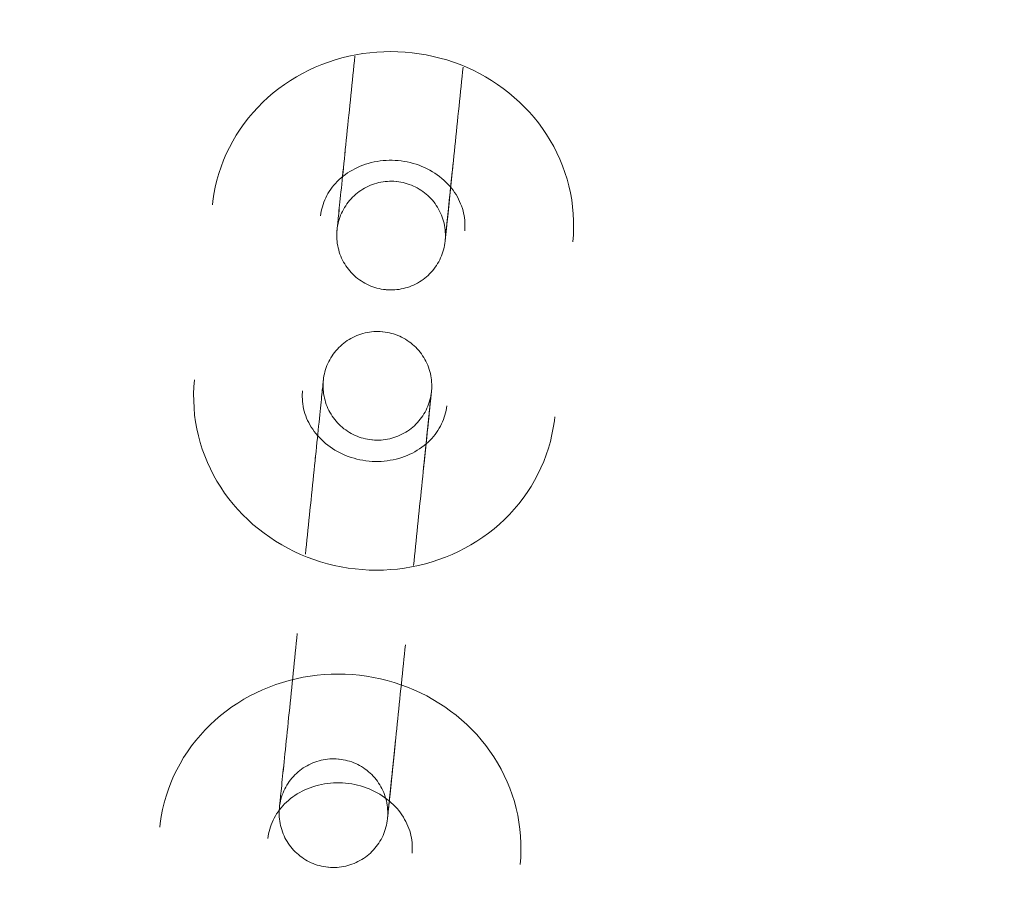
# Model space of a CAD drawing. Header units: millimetres. Extents: x -188930 to 271134, y -158090 to 283816.
# Tile 388 of 610: x 51556 to 51611, y 60138 to 60186. Entities that reach past the tile are written whole.
import ezdxf

# ---------------------------------------------------------------- set-up
doc = ezdxf.new("R2010")
doc.units = ezdxf.units.MM
for name, color, linetype, lineweight in [('A-DETL-2', 5, 'Continuous', 25), ('I-FURN', 30, 'Continuous', 9), ('PZT_UTWARDZENIA', 5, 'Continuous', 9)]:
    doc.layers.add(name, color=color, linetype=linetype, lineweight=lineweight)

# ---------------------------------------------------------------- blocks, each defined once
blk = doc.blocks.new('LARSLAJ_hamak - LARSLAJ_hamak-V31-PZT-dwg')
at = {"layer": 'I-FURN', "flags": 128}
for points in [[(-3550.398, 7.965), (-3550.786, 7.956), (-3551.174, 7.931), (-3551.561, 7.889), (-3551.945, 7.831), (-3552.327, 7.756), (-3552.704, 7.664), (-3553.078, 7.557), (-3553.447, 7.433), (-3553.81, 7.295), (-3554.167, 7.14), (-3554.517, 6.971), (-3554.86, 6.788), (-3555.194, 6.59), (-3555.521, 6.379), (-3555.838, 6.154), (-3556.146, 5.916), (-3556.444, 5.666), (-3556.732, 5.404), (-3557.009, 5.13), (-3557.275, 4.846), (-3557.529, 4.551), (-3557.772, 4.247), (-3558.003, 3.933), (-3558.221, 3.61), (-3558.426, 3.278), (-3558.619, 2.939), (-3558.798, 2.593), (-3558.965, 2.24), (-3559.117, 1.881), (-3559.256, 1.516), (-3559.382, 1.146), (-3559.493, 0.771), (-3559.59, 0.393), (-3559.673, 0.011), (-3559.742, -0.374), (-3559.796, -0.761), (-3559.836, -1.15), (-3559.862, -1.54), (-3559.873, -1.931), (-3559.869, -2.322), (-3559.852, -2.712), (-3559.819, -3.102), (-3559.773, -3.49), (-3559.712, -3.876), (-3559.636, -4.26), (-3559.547, -4.64), (-3559.443, -5.017), (-3559.325, -5.389), (-3559.193, -5.757), (-3559.048, -6.119), (-3558.889, -6.475), (-3558.717, -6.825), (-3558.531, -7.168), (-3558.332, -7.504), (-3558.121, -7.831), (-3557.897, -8.15), (-3557.661, -8.46), (-3557.412, -8.76), (-3557.153, -9.05), (-3556.881, -9.33), (-3556.599, -9.598), (-3556.307, -9.854), (-3556.004, -10.099), (-3555.692, -10.33), (-3555.37, -10.549), (-3555.04, -10.754), (-3554.701, -10.945), (-3554.355, -11.122), (-3554.001, -11.284), (-3553.642, -11.431), (-3553.276, -11.563), (-3552.905, -11.679), (-3552.529, -11.779), (-3552.149, -11.863), (-3551.767, -11.93), (-3551.381, -11.981), (-3550.994, -12.015), (-3550.606, -12.033), (-3550.397, -12.035)], [(-3540.681, -12.034), (-3540.293, -12.026), (-3539.905, -12), (-3539.518, -11.959), (-3539.134, -11.9), (-3538.752, -11.825), (-3538.375, -11.734), (-3538.001, -11.626), (-3537.632, -11.503), (-3537.269, -11.364), (-3536.912, -11.21), (-3536.562, -11.041), (-3536.219, -10.857), (-3535.885, -10.659), (-3535.558, -10.448), (-3535.241, -10.223), (-3534.933, -9.985), (-3534.635, -9.735), (-3534.347, -9.473), (-3534.07, -9.2), (-3533.804, -8.915), (-3533.55, -8.621), (-3533.307, -8.316), (-3533.076, -8.002), (-3532.858, -7.679), (-3532.653, -7.348), (-3532.46, -7.009), (-3532.28, -6.662), (-3532.114, -6.309), (-3531.962, -5.95), (-3531.823, -5.585), (-3531.697, -5.215), (-3531.586, -4.841), (-3531.489, -4.462), (-3531.406, -4.08), (-3531.337, -3.696), (-3531.283, -3.309), (-3531.243, -2.92), (-3531.217, -2.53), (-3531.206, -2.139), (-3531.21, -1.748), (-3531.227, -1.357), (-3531.26, -0.967), (-3531.306, -0.579), (-3531.367, -0.193), (-3531.443, 0.19), (-3531.532, 0.571), (-3531.636, 0.947), (-3531.754, 1.32), (-3531.886, 1.687), (-3532.031, 2.05), (-3532.19, 2.406), (-3532.362, 2.756), (-3532.548, 3.099), (-3532.747, 3.434), (-3532.958, 3.762), (-3533.182, 4.081), (-3533.418, 4.391), (-3533.667, 4.691), (-3533.926, 4.981), (-3534.198, 5.26), (-3534.48, 5.528), (-3534.772, 5.785), (-3535.075, 6.029), (-3535.387, 6.261), (-3535.709, 6.48), (-3536.039, 6.685), (-3536.378, 6.876), (-3536.724, 7.053), (-3537.078, 7.215), (-3537.437, 7.362), (-3537.803, 7.494), (-3538.174, 7.61), (-3538.55, 7.71), (-3538.93, 7.794), (-3539.312, 7.861), (-3539.698, 7.912), (-3540.085, 7.946), (-3540.473, 7.963), (-3540.682, 7.966)], [(-3575.162, -12.662), (-3574.774, -12.653), (-3574.386, -12.628), (-3573.999, -12.586), (-3573.615, -12.528), (-3573.234, -12.452), (-3572.856, -12.361), (-3572.482, -12.254), (-3572.114, -12.13), (-3571.75, -11.991), (-3571.393, -11.837), (-3571.043, -11.668), (-3570.701, -11.485), (-3570.366, -11.287), (-3570.039, -11.075), (-3569.722, -10.851), (-3569.414, -10.613), (-3569.116, -10.363), (-3568.828, -10.101), (-3568.551, -9.827), (-3568.285, -9.543), (-3568.031, -9.248), (-3567.788, -8.944), (-3567.558, -8.629), (-3567.339, -8.307), (-3567.134, -7.975), (-3566.941, -7.636), (-3566.762, -7.29), (-3566.595, -6.937), (-3566.443, -6.578), (-3566.304, -6.213), (-3566.179, -5.843), (-3566.067, -5.468), (-3565.97, -5.09), (-3565.887, -4.708), (-3565.818, -4.323), (-3565.764, -3.936), (-3565.724, -3.547), (-3565.698, -3.157), (-3565.687, -2.766), (-3565.691, -2.375), (-3565.709, -1.985), (-3565.741, -1.595), (-3565.788, -1.207), (-3565.849, -0.821), (-3565.924, -0.437), (-3566.014, -0.057), (-3566.117, 0.32), (-3566.235, 0.692), (-3566.367, 1.06), (-3566.512, 1.422), (-3566.671, 1.778), (-3566.844, 2.128), (-3567.029, 2.471), (-3567.228, 2.807), (-3567.439, 3.134), (-3567.663, 3.453), (-3567.9, 3.763), (-3568.148, 4.063), (-3568.408, 4.353), (-3568.679, 4.633), (-3568.961, 4.901), (-3569.253, 5.157), (-3569.556, 5.402), (-3569.869, 5.633), (-3570.19, 5.852), (-3570.521, 6.057), (-3570.859, 6.248), (-3571.205, 6.425), (-3571.559, 6.587), (-3571.919, 6.735), (-3572.284, 6.866), (-3572.655, 6.982), (-3573.031, 7.082), (-3573.411, 7.166), (-3573.794, 7.233), (-3574.179, 7.284), (-3574.566, 7.318), (-3574.954, 7.336), (-3575.163, 7.338)], [(-3550.397, -6.035), (-3550.526, -6.032), (-3550.655, -6.024), (-3550.784, -6.01), (-3550.913, -5.99), (-3551.041, -5.965), (-3551.169, -5.934), (-3551.296, -5.898), (-3551.423, -5.856), (-3551.548, -5.808), (-3551.672, -5.754), (-3551.795, -5.695), (-3551.916, -5.63), (-3552.036, -5.559), (-3552.154, -5.482), (-3552.27, -5.4), (-3552.384, -5.313), (-3552.495, -5.219), (-3552.603, -5.121), (-3552.709, -5.016), (-3552.811, -4.907), (-3552.91, -4.792), (-3553.006, -4.673), (-3553.097, -4.548), (-3553.184, -4.419), (-3553.267, -4.285), (-3553.346, -4.147), (-3553.42, -4.005), (-3553.488, -3.859), (-3553.552, -3.709), (-3553.61, -3.556), (-3553.663, -3.4), (-3553.71, -3.242), (-3553.752, -3.081), (-3553.787, -2.917), (-3553.817, -2.752), (-3553.84, -2.586), (-3553.857, -2.418), (-3553.868, -2.25), (-3553.873, -2.081), (-3553.872, -1.912), (-3553.864, -1.743), (-3553.85, -1.575), (-3553.83, -1.408), (-3553.804, -1.242), (-3553.771, -1.078), (-3553.733, -0.915), (-3553.689, -0.755), (-3553.639, -0.598), (-3553.584, -0.443), (-3553.523, -0.292), (-3553.457, -0.144), (-3553.386, 0), (-3553.31, 0.141), (-3553.23, 0.277), (-3553.145, 0.409), (-3553.055, 0.536), (-3552.962, 0.658), (-3552.865, 0.775), (-3552.765, 0.888), (-3552.661, 0.995), (-3552.554, 1.096), (-3552.444, 1.193), (-3552.332, 1.283), (-3552.217, 1.368), (-3552.1, 1.448), (-3551.981, 1.522), (-3551.861, 1.59), (-3551.739, 1.652), (-3551.615, 1.709), (-3551.49, 1.76), (-3551.365, 1.805), (-3551.238, 1.845), (-3551.11, 1.879), (-3550.982, 1.907), (-3550.854, 1.93), (-3550.725, 1.947), (-3550.596, 1.958), (-3550.467, 1.964), (-3550.397, 1.965)], [(-3540.682, 1.966), (-3540.553, 1.963), (-3540.424, 1.955), (-3540.295, 1.941), (-3540.166, 1.921), (-3540.038, 1.896), (-3539.91, 1.865), (-3539.783, 1.828), (-3539.656, 1.786), (-3539.531, 1.738), (-3539.407, 1.685), (-3539.284, 1.625), (-3539.163, 1.56), (-3539.043, 1.49), (-3538.925, 1.413), (-3538.809, 1.331), (-3538.695, 1.243), (-3538.584, 1.15), (-3538.476, 1.051), (-3538.37, 0.947), (-3538.268, 0.838), (-3538.169, 0.723), (-3538.073, 0.603), (-3537.982, 0.479), (-3537.895, 0.35), (-3537.812, 0.216), (-3537.733, 0.078), (-3537.659, -0.065), (-3537.591, -0.211), (-3537.527, -0.36), (-3537.469, -0.513), (-3537.416, -0.669), (-3537.369, -0.828), (-3537.327, -0.989), (-3537.292, -1.152), (-3537.262, -1.317), (-3537.239, -1.484), (-3537.222, -1.651), (-3537.211, -1.82), (-3537.206, -1.989), (-3537.207, -2.157), (-3537.215, -2.326), (-3537.229, -2.494), (-3537.249, -2.661), (-3537.275, -2.827), (-3537.308, -2.992), (-3537.346, -3.154), (-3537.39, -3.314), (-3537.44, -3.471), (-3537.495, -3.626), (-3537.556, -3.777), (-3537.622, -3.925), (-3537.693, -4.07), (-3537.769, -4.21), (-3537.849, -4.346), (-3537.934, -4.478), (-3538.024, -4.605), (-3538.117, -4.727), (-3538.214, -4.845), (-3538.314, -4.957), (-3538.418, -5.064), (-3538.525, -5.166), (-3538.635, -5.262), (-3538.747, -5.353), (-3538.862, -5.438), (-3538.979, -5.517), (-3539.098, -5.591), (-3539.218, -5.659), (-3539.34, -5.722), (-3539.464, -5.778), (-3539.589, -5.829), (-3539.714, -5.875), (-3539.841, -5.914), (-3539.968, -5.948), (-3540.097, -5.976), (-3540.225, -5.999), (-3540.354, -6.016), (-3540.483, -6.028), (-3540.612, -6.033), (-3540.682, -6.034)], [(-3575.163, 1.338), (-3575.034, 1.335), (-3574.905, 1.327), (-3574.776, 1.313), (-3574.647, 1.293), (-3574.519, 1.268), (-3574.391, 1.237), (-3574.264, 1.201), (-3574.138, 1.159), (-3574.012, 1.111), (-3573.888, 1.057), (-3573.765, 0.998), (-3573.644, 0.933), (-3573.524, 0.862), (-3573.406, 0.786), (-3573.29, 0.703), (-3573.176, 0.616), (-3573.065, 0.522), (-3572.957, 0.424), (-3572.851, 0.32), (-3572.749, 0.21), (-3572.65, 0.095), (-3572.555, -0.024), (-3572.463, -0.149), (-3572.376, -0.278), (-3572.293, -0.412), (-3572.214, -0.55), (-3572.141, -0.692), (-3572.072, -0.838), (-3572.008, -0.988), (-3571.95, -1.141), (-3571.897, -1.297), (-3571.85, -1.455), (-3571.809, -1.616), (-3571.773, -1.78), (-3571.744, -1.945), (-3571.72, -2.111), (-3571.703, -2.279), (-3571.692, -2.447), (-3571.687, -2.616), (-3571.689, -2.785), (-3571.696, -2.954), (-3571.71, -3.122), (-3571.73, -3.289), (-3571.756, -3.455), (-3571.789, -3.619), (-3571.827, -3.781), (-3571.871, -3.942), (-3571.921, -4.099), (-3571.976, -4.254), (-3572.037, -4.405), (-3572.103, -4.553), (-3572.174, -4.697), (-3572.25, -4.838), (-3572.33, -4.974), (-3572.415, -5.105), (-3572.505, -5.233), (-3572.598, -5.355), (-3572.695, -5.472), (-3572.796, -5.585), (-3572.899, -5.692), (-3573.006, -5.793), (-3573.116, -5.89), (-3573.228, -5.98), (-3573.343, -6.065), (-3573.46, -6.145), (-3573.579, -6.219), (-3573.7, -6.287), (-3573.822, -6.349), (-3573.945, -6.406), (-3574.07, -6.457), (-3574.196, -6.502), (-3574.322, -6.542), (-3574.45, -6.576), (-3574.578, -6.604), (-3574.706, -6.627), (-3574.835, -6.644), (-3574.964, -6.655), (-3575.094, -6.661), (-3575.163, -6.662)], [(-3576.407, -2.119), (-3576.404, -1.999), (-3576.397, -1.879), (-3576.385, -1.76), (-3576.369, -1.641), (-3576.347, -1.523), (-3576.321, -1.406), (-3576.29, -1.29), (-3576.255, -1.175), (-3576.215, -1.062), (-3576.17, -0.951), (-3576.121, -0.841), (-3576.068, -0.734), (-3576.01, -0.628), (-3575.949, -0.526), (-3575.883, -0.425), (-3575.813, -0.328), (-3575.74, -0.233), (-3575.662, -0.141), (-3575.581, -0.052), (-3575.497, 0.033), (-3575.409, 0.115), (-3575.318, 0.193), (-3575.224, 0.268), (-3575.128, 0.339), (-3575.028, 0.405), (-3574.926, 0.468), (-3574.821, 0.527), (-3574.714, 0.581), (-3574.605, 0.631), (-3574.494, 0.677), (-3574.381, 0.718), (-3574.267, 0.755), (-3574.152, 0.787), (-3574.035, 0.815), (-3573.917, 0.837), (-3573.798, 0.855), (-3573.679, 0.869), (-3573.559, 0.877), (-3573.439, 0.881), (-3573.407, 0.881)], [(-3573.407, 0.881), (-3573.287, 0.879), (-3573.167, 0.872), (-3573.048, 0.86), (-3572.929, 0.843), (-3572.811, 0.821), (-3572.694, 0.795), (-3572.578, 0.764), (-3572.463, 0.729), (-3572.35, 0.689), (-3572.239, 0.644), (-3572.129, 0.596), (-3572.022, 0.542), (-3571.916, 0.485), (-3571.813, 0.423), (-3571.713, 0.357), (-3571.615, 0.288), (-3571.521, 0.214), (-3571.429, 0.137), (-3571.34, 0.056), (-3571.255, -0.029), (-3571.173, -0.116), (-3571.095, -0.207), (-3571.02, -0.301), (-3570.949, -0.398), (-3570.883, -0.498), (-3570.82, -0.6), (-3570.761, -0.705), (-3570.707, -0.812), (-3570.656, -0.921), (-3570.611, -1.032), (-3570.57, -1.144), (-3570.533, -1.258), (-3570.501, -1.374), (-3570.473, -1.491), (-3570.45, -1.609), (-3570.432, -1.727), (-3570.419, -1.847), (-3570.411, -1.966), (-3570.407, -2.086), (-3570.407, -2.119)], [(-3563.751, 0.882), (-3564.012, 0.882), (-3564.277, 0.882), (-3564.545, 0.882), (-3564.817, 0.882), (-3565.09, 0.882), (-3565.366, 0.882), (-3565.644, 0.882), (-3565.923, 0.882), (-3566.203, 0.882), (-3566.483, 0.882), (-3566.762, 0.881), (-3567.042, 0.881), (-3567.32, 0.881), (-3567.597, 0.881), (-3567.872, 0.881), (-3568.144, 0.881), (-3568.414, 0.881), (-3568.681, 0.881), (-3568.944, 0.881), (-3569.202, 0.881), (-3569.457, 0.881), (-3569.706, 0.881), (-3569.951, 0.881), (-3570.189, 0.881), (-3570.422, 0.881), (-3570.648, 0.881), (-3570.867, 0.881), (-3571.079, 0.881), (-3571.284, 0.881), (-3571.481, 0.881), (-3571.67, 0.881), (-3571.85, 0.881), (-3572.022, 0.881), (-3572.184, 0.881), (-3572.338, 0.881), (-3572.482, 0.881), (-3572.616, 0.881), (-3572.74, 0.881), (-3572.854, 0.881), (-3572.958, 0.881), (-3573.052, 0.881), (-3573.134, 0.881), (-3573.206, 0.881), (-3573.268, 0.881), (-3573.318, 0.881), (-3573.357, 0.881), (-3573.385, 0.881), (-3573.401, 0.881)], [(-3573.401, 0.881), (-3573.385, 0.881), (-3573.357, 0.881), (-3573.318, 0.881), (-3573.268, 0.881), (-3573.206, 0.881), (-3573.134, 0.881), (-3573.052, 0.881), (-3572.958, 0.881), (-3572.854, 0.881), (-3572.74, 0.881), (-3572.616, 0.881), (-3572.482, 0.881), (-3572.338, 0.881), (-3572.184, 0.881), (-3572.022, 0.881), (-3571.85, 0.881), (-3571.67, 0.881), (-3571.481, 0.881), (-3571.284, 0.882), (-3571.079, 0.882), (-3570.867, 0.882), (-3570.648, 0.882), (-3570.422, 0.882), (-3570.189, 0.882), (-3569.951, 0.882), (-3569.706, 0.882), (-3569.457, 0.882), (-3569.202, 0.882), (-3569.063, 0.882)], [(-3559.349, 0.883), (-3559.087, 0.883), (-3558.822, 0.883), (-3558.554, 0.883), (-3558.283, 0.883), (-3558.009, 0.883), (-3557.733, 0.883), (-3557.455, 0.883), (-3557.176, 0.883), (-3556.897, 0.883), (-3556.617, 0.883), (-3556.337, 0.883), (-3556.058, 0.883), (-3555.779, 0.883), (-3555.503, 0.883), (-3555.228, 0.883), (-3554.955, 0.883), (-3554.685, 0.883), (-3554.419, 0.883), (-3554.156, 0.883), (-3553.897, 0.883), (-3553.643, 0.883), (-3553.393, 0.883), (-3553.149, 0.883), (-3552.91, 0.883), (-3552.678, 0.883), (-3552.452, 0.883), (-3552.232, 0.883), (-3552.02, 0.883), (-3551.815, 0.884), (-3551.619, 0.884), (-3551.43, 0.884), (-3551.249, 0.884), (-3551.078, 0.884), (-3550.915, 0.884), (-3550.762, 0.884), (-3550.618, 0.884), (-3550.483, 0.884), (-3550.359, 0.884), (-3550.245, 0.884), (-3550.141, 0.884), (-3550.048, 0.884), (-3549.965, 0.884), (-3549.893, 0.884), (-3549.832, 0.884), (-3549.782, 0.884), (-3549.743, 0.884), (-3549.715, 0.884), (-3549.698, 0.884)], [(-3549.698, 0.884), (-3549.715, 0.883), (-3549.743, 0.883), (-3549.782, 0.883), (-3549.832, 0.883), (-3549.893, 0.883), (-3549.965, 0.883), (-3550.048, 0.883), (-3550.141, 0.883), (-3550.245, 0.883), (-3550.359, 0.883), (-3550.483, 0.883), (-3550.618, 0.883), (-3550.762, 0.883), (-3550.915, 0.883), (-3551.078, 0.883), (-3551.249, 0.883), (-3551.43, 0.883), (-3551.619, 0.883), (-3551.815, 0.883), (-3552.02, 0.883), (-3552.232, 0.883), (-3552.452, 0.883), (-3552.678, 0.883), (-3552.91, 0.883), (-3553.149, 0.883), (-3553.393, 0.883), (-3553.643, 0.883), (-3553.897, 0.883), (-3554.036, 0.883)], [(-3552.692, -2.117), (-3552.69, -1.997), (-3552.683, -1.877), (-3552.671, -1.758), (-3552.654, -1.639), (-3552.632, -1.521), (-3552.606, -1.404), (-3552.575, -1.288), (-3552.54, -1.173), (-3552.5, -1.06), (-3552.455, -0.948), (-3552.406, -0.839), (-3552.353, -0.731), (-3552.296, -0.626), (-3552.234, -0.523), (-3552.168, -0.423), (-3552.099, -0.325), (-3552.025, -0.23), (-3551.948, -0.139), (-3551.867, -0.05), (-3551.782, 0.035), (-3551.695, 0.117), (-3551.604, 0.196), (-3551.51, 0.27), (-3551.413, 0.341), (-3551.313, 0.408), (-3551.211, 0.471), (-3551.106, 0.529), (-3550.999, 0.584), (-3550.89, 0.634), (-3550.779, 0.68), (-3550.667, 0.721), (-3550.552, 0.757), (-3550.437, 0.79), (-3550.32, 0.817), (-3550.202, 0.84), (-3550.084, 0.858), (-3549.964, 0.871), (-3549.845, 0.88), (-3549.725, 0.883), (-3549.692, 0.884)], [(-3549.692, 0.884), (-3549.572, 0.881), (-3549.453, 0.874), (-3549.333, 0.862), (-3549.214, 0.845), (-3549.096, 0.824), (-3548.979, 0.798), (-3548.863, 0.767), (-3548.749, 0.731), (-3548.636, 0.691), (-3548.524, 0.647), (-3548.415, 0.598), (-3548.307, 0.545), (-3548.202, 0.487), (-3548.099, 0.425), (-3547.998, 0.36), (-3547.901, 0.29), (-3547.806, 0.216), (-3547.714, 0.139), (-3547.626, 0.058), (-3547.54, -0.026), (-3547.458, -0.114), (-3547.38, -0.205), (-3547.305, -0.299), (-3547.235, -0.396), (-3547.168, -0.495), (-3547.105, -0.598), (-3547.046, -0.702), (-3546.992, -0.809), (-3546.942, -0.918), (-3546.896, -1.029), (-3546.855, -1.142), (-3546.818, -1.256), (-3546.786, -1.372), (-3546.759, -1.488), (-3546.736, -1.606), (-3546.718, -1.725), (-3546.704, -1.844), (-3546.696, -1.964), (-3546.692, -2.084), (-3546.692, -2.116)], [(-3544.364, -2.018), (-3544.361, -1.898), (-3544.354, -1.778), (-3544.342, -1.659), (-3544.325, -1.54), (-3544.304, -1.422), (-3544.278, -1.305), (-3544.247, -1.189), (-3544.211, -1.074), (-3544.171, -0.961), (-3544.127, -0.85), (-3544.078, -0.74), (-3544.025, -0.632), (-3543.967, -0.527), (-3543.905, -0.424), (-3543.84, -0.324), (-3543.77, -0.226), (-3543.696, -0.131), (-3543.619, -0.04), (-3543.538, 0.049), (-3543.454, 0.134), (-3543.366, 0.216), (-3543.275, 0.294), (-3543.181, 0.369), (-3543.084, 0.44), (-3542.985, 0.507), (-3542.882, 0.57), (-3542.778, 0.628), (-3542.671, 0.683), (-3542.562, 0.733), (-3542.451, 0.778), (-3542.338, 0.82), (-3542.224, 0.856), (-3542.108, 0.889), (-3541.992, 0.916), (-3541.874, 0.939), (-3541.755, 0.957), (-3541.636, 0.97), (-3541.516, 0.979), (-3541.396, 0.982), (-3541.364, 0.982)], [(-3541.364, 0.982), (-3541.244, 0.98), (-3541.124, 0.973), (-3541.005, 0.961), (-3540.886, 0.944), (-3540.768, 0.923), (-3540.651, 0.897), (-3540.535, 0.866), (-3540.42, 0.83), (-3540.307, 0.79), (-3540.196, 0.746), (-3540.086, 0.697), (-3539.978, 0.644), (-3539.873, 0.586), (-3539.77, 0.524), (-3539.67, 0.459), (-3539.572, 0.389), (-3539.477, 0.315), (-3539.386, 0.238), (-3539.297, 0.157), (-3539.212, 0.073), (-3539.13, -0.015), (-3539.051, -0.106), (-3538.977, -0.2), (-3538.906, -0.297), (-3538.839, -0.396), (-3538.776, -0.499), (-3538.718, -0.603), (-3538.663, -0.71), (-3538.613, -0.819), (-3538.568, -0.93), (-3538.526, -1.043), (-3538.49, -1.157), (-3538.457, -1.273), (-3538.43, -1.39), (-3538.407, -1.507), (-3538.389, -1.626), (-3538.376, -1.745), (-3538.367, -1.865), (-3538.364, -1.985), (-3538.364, -2.017)], [(-3531.708, 0.983), (-3531.969, 0.983), (-3532.234, 0.983), (-3532.502, 0.983), (-3532.773, 0.983), (-3533.047, 0.983), (-3533.323, 0.983), (-3533.601, 0.983), (-3533.88, 0.983), (-3534.159, 0.983), (-3534.439, 0.983), (-3534.719, 0.983), (-3534.998, 0.983), (-3535.277, 0.983), (-3535.554, 0.983), (-3535.828, 0.983), (-3536.101, 0.983), (-3536.371, 0.983), (-3536.637, 0.983), (-3536.9, 0.983), (-3537.159, 0.983), (-3537.414, 0.983), (-3537.663, 0.983), (-3537.907, 0.982), (-3538.146, 0.982), (-3538.378, 0.982), (-3538.605, 0.982), (-3538.824, 0.982), (-3539.036, 0.982), (-3539.241, 0.982), (-3539.438, 0.982), (-3539.626, 0.982), (-3539.807, 0.982), (-3539.978, 0.982), (-3540.141, 0.982), (-3540.295, 0.982), (-3540.439, 0.982), (-3540.573, 0.982), (-3540.697, 0.982), (-3540.811, 0.982), (-3540.915, 0.982), (-3541.008, 0.982), (-3541.091, 0.982), (-3541.163, 0.982), (-3541.224, 0.982), (-3541.274, 0.982), (-3541.313, 0.982), (-3541.341, 0.982), (-3541.358, 0.982)], [(-3541.358, 0.982), (-3541.341, 0.982), (-3541.313, 0.982), (-3541.274, 0.982), (-3541.224, 0.982), (-3541.163, 0.982), (-3541.091, 0.982), (-3541.008, 0.983), (-3540.915, 0.983), (-3540.811, 0.983), (-3540.697, 0.983), (-3540.573, 0.983), (-3540.439, 0.983), (-3540.295, 0.983), (-3540.141, 0.983), (-3539.978, 0.983), (-3539.807, 0.983), (-3539.626, 0.983), (-3539.438, 0.983), (-3539.241, 0.983), (-3539.036, 0.983), (-3538.824, 0.983), (-3538.605, 0.983), (-3538.378, 0.983), (-3538.146, 0.983), (-3537.907, 0.983), (-3537.663, 0.983), (-3537.414, 0.983), (-3537.159, 0.983), (-3537.02, 0.983)], [(-3573.406, -5.119), (-3573.526, -5.116), (-3573.646, -5.109), (-3573.766, -5.097), (-3573.884, -5.081), (-3574.003, -5.059), (-3574.12, -5.033), (-3574.236, -5.002), (-3574.35, -4.967), (-3574.463, -4.927), (-3574.575, -4.882), (-3574.684, -4.833), (-3574.792, -4.78), (-3574.897, -4.722), (-3575, -4.661), (-3575.1, -4.595), (-3575.198, -4.525), (-3575.293, -4.452), (-3575.385, -4.374), (-3575.473, -4.294), (-3575.559, -4.209), (-3575.641, -4.121), (-3575.719, -4.031), (-3575.793, -3.937), (-3575.864, -3.84), (-3575.931, -3.74), (-3575.994, -3.638), (-3576.053, -3.533), (-3576.107, -3.426), (-3576.157, -3.317), (-3576.203, -3.206), (-3576.244, -3.094), (-3576.281, -2.979), (-3576.313, -2.864), (-3576.34, -2.747), (-3576.363, -2.629), (-3576.381, -2.51), (-3576.394, -2.391), (-3576.403, -2.271), (-3576.407, -2.152), (-3576.407, -2.119)], [(-3570.407, -2.119), (-3570.409, -2.239), (-3570.416, -2.358), (-3570.428, -2.478), (-3570.445, -2.597), (-3570.467, -2.715), (-3570.493, -2.832), (-3570.524, -2.948), (-3570.559, -3.062), (-3570.599, -3.175), (-3570.643, -3.287), (-3570.692, -3.396), (-3570.746, -3.504), (-3570.803, -3.609), (-3570.865, -3.712), (-3570.931, -3.813), (-3571, -3.91), (-3571.074, -4.005), (-3571.151, -4.097), (-3571.232, -4.185), (-3571.316, -4.271), (-3571.404, -4.353), (-3571.495, -4.431), (-3571.589, -4.506), (-3571.686, -4.576), (-3571.786, -4.643), (-3571.888, -4.706), (-3571.993, -4.765), (-3572.099, -4.819), (-3572.208, -4.869), (-3572.319, -4.915), (-3572.432, -4.956), (-3572.546, -4.993), (-3572.662, -5.025), (-3572.779, -5.052), (-3572.897, -5.075), (-3573.015, -5.093), (-3573.134, -5.106), (-3573.254, -5.115), (-3573.374, -5.119), (-3573.406, -5.119)], [(-3549.692, -5.116), (-3549.812, -5.114), (-3549.932, -5.107), (-3550.051, -5.095), (-3550.17, -5.078), (-3550.288, -5.057), (-3550.405, -5.031), (-3550.521, -5), (-3550.636, -4.964), (-3550.749, -4.924), (-3550.86, -4.88), (-3550.97, -4.831), (-3551.077, -4.778), (-3551.182, -4.72), (-3551.285, -4.658), (-3551.386, -4.593), (-3551.483, -4.523), (-3551.578, -4.449), (-3551.67, -4.372), (-3551.759, -4.291), (-3551.844, -4.207), (-3551.926, -4.119), (-3552.004, -4.028), (-3552.079, -3.934), (-3552.149, -3.837), (-3552.216, -3.738), (-3552.279, -3.635), (-3552.338, -3.531), (-3552.392, -3.424), (-3552.442, -3.315), (-3552.488, -3.204), (-3552.529, -3.091), (-3552.566, -2.977), (-3552.598, -2.861), (-3552.626, -2.744), (-3552.648, -2.627), (-3552.666, -2.508), (-3552.68, -2.389), (-3552.688, -2.269), (-3552.692, -2.149), (-3552.692, -2.117)], [(-3546.692, -2.116), (-3546.694, -2.236), (-3546.702, -2.356), (-3546.714, -2.475), (-3546.73, -2.594), (-3546.752, -2.712), (-3546.778, -2.829), (-3546.809, -2.945), (-3546.844, -3.06), (-3546.884, -3.173), (-3546.929, -3.284), (-3546.978, -3.394), (-3547.031, -3.502), (-3547.088, -3.607), (-3547.15, -3.71), (-3547.216, -3.81), (-3547.286, -3.908), (-3547.359, -4.003), (-3547.436, -4.094), (-3547.517, -4.183), (-3547.602, -4.268), (-3547.689, -4.35), (-3547.78, -4.429), (-3547.874, -4.503), (-3547.971, -4.574), (-3548.071, -4.641), (-3548.173, -4.704), (-3548.278, -4.762), (-3548.385, -4.817), (-3548.494, -4.867), (-3548.605, -4.912), (-3548.717, -4.954), (-3548.832, -4.99), (-3548.947, -5.023), (-3549.064, -5.05), (-3549.182, -5.073), (-3549.301, -5.091), (-3549.42, -5.104), (-3549.539, -5.113), (-3549.659, -5.116), (-3549.692, -5.116)], [(-3541.363, -5.018), (-3541.483, -5.015), (-3541.603, -5.008), (-3541.722, -4.996), (-3541.841, -4.979), (-3541.959, -4.958), (-3542.076, -4.932), (-3542.192, -4.901), (-3542.307, -4.865), (-3542.42, -4.825), (-3542.532, -4.781), (-3542.641, -4.732), (-3542.749, -4.679), (-3542.854, -4.621), (-3542.957, -4.559), (-3543.057, -4.494), (-3543.155, -4.424), (-3543.25, -4.35), (-3543.341, -4.273), (-3543.43, -4.192), (-3543.515, -4.108), (-3543.597, -4.02), (-3543.676, -3.929), (-3543.75, -3.835), (-3543.821, -3.738), (-3543.888, -3.639), (-3543.951, -3.536), (-3544.009, -3.432), (-3544.064, -3.325), (-3544.114, -3.216), (-3544.16, -3.105), (-3544.201, -2.992), (-3544.237, -2.878), (-3544.27, -2.762), (-3544.297, -2.646), (-3544.32, -2.528), (-3544.338, -2.409), (-3544.351, -2.29), (-3544.36, -2.17), (-3544.363, -2.05), (-3544.364, -2.018)], [(-3538.364, -2.017), (-3538.366, -2.137), (-3538.373, -2.257), (-3538.385, -2.376), (-3538.402, -2.495), (-3538.423, -2.613), (-3538.449, -2.73), (-3538.48, -2.846), (-3538.516, -2.961), (-3538.556, -3.074), (-3538.6, -3.186), (-3538.649, -3.295), (-3538.702, -3.403), (-3538.76, -3.508), (-3538.822, -3.611), (-3538.887, -3.711), (-3538.957, -3.809), (-3539.031, -3.904), (-3539.108, -3.995), (-3539.189, -4.084), (-3539.273, -4.169), (-3539.361, -4.251), (-3539.452, -4.33), (-3539.546, -4.404), (-3539.643, -4.475), (-3539.742, -4.542), (-3539.845, -4.605), (-3539.949, -4.663), (-3540.056, -4.718), (-3540.165, -4.768), (-3540.276, -4.814), (-3540.389, -4.855), (-3540.503, -4.892), (-3540.619, -4.924), (-3540.736, -4.951), (-3540.853, -4.974), (-3540.972, -4.992), (-3541.091, -5.005), (-3541.211, -5.014), (-3541.331, -5.017), (-3541.363, -5.018)], [(-3573.401, -5.119), (-3573.384, -5.119), (-3573.356, -5.119), (-3573.317, -5.119), (-3573.267, -5.119), (-3573.206, -5.119), (-3573.134, -5.119), (-3573.051, -5.119), (-3572.958, -5.119), (-3572.854, -5.119), (-3572.74, -5.119), (-3572.615, -5.119), (-3572.481, -5.119), (-3572.337, -5.119), (-3572.184, -5.119), (-3572.021, -5.119), (-3571.85, -5.119), (-3571.669, -5.119), (-3571.48, -5.119), (-3571.283, -5.119), (-3571.079, -5.119), (-3570.867, -5.119), (-3570.647, -5.119), (-3570.421, -5.119), (-3570.189, -5.119), (-3569.95, -5.119), (-3569.706, -5.119), (-3569.456, -5.119), (-3569.202, -5.119), (-3568.943, -5.119), (-3568.68, -5.119), (-3568.413, -5.119), (-3568.144, -5.119), (-3567.871, -5.119), (-3567.596, -5.119), (-3567.319, -5.119), (-3567.041, -5.119), (-3566.762, -5.119), (-3566.482, -5.118), (-3566.202, -5.118), (-3565.922, -5.118), (-3565.644, -5.118), (-3565.366, -5.118), (-3565.09, -5.118), (-3564.816, -5.118), (-3564.545, -5.118), (-3564.276, -5.118), (-3564.011, -5.118), (-3563.75, -5.118)], [(-3569.063, -5.118), (-3569.32, -5.118), (-3569.572, -5.118), (-3569.819, -5.118), (-3570.061, -5.118), (-3570.296, -5.118), (-3570.526, -5.118), (-3570.749, -5.118), (-3570.965, -5.118), (-3571.174, -5.118), (-3571.375, -5.118), (-3571.568, -5.119), (-3571.753, -5.119), (-3571.93, -5.119), (-3572.097, -5.119), (-3572.256, -5.119), (-3572.405, -5.119), (-3572.544, -5.119), (-3572.674, -5.119), (-3572.794, -5.119), (-3572.903, -5.119), (-3573.002, -5.119), (-3573.091, -5.119), (-3573.168, -5.119), (-3573.235, -5.119), (-3573.291, -5.119), (-3573.336, -5.119), (-3573.37, -5.119), (-3573.393, -5.119)], [(-3549.697, -5.116), (-3549.714, -5.116), (-3549.742, -5.116), (-3549.781, -5.116), (-3549.831, -5.116), (-3549.892, -5.116), (-3549.964, -5.116), (-3550.047, -5.116), (-3550.141, -5.116), (-3550.244, -5.116), (-3550.359, -5.116), (-3550.483, -5.116), (-3550.617, -5.116), (-3550.761, -5.116), (-3550.914, -5.116), (-3551.077, -5.116), (-3551.249, -5.116), (-3551.429, -5.116), (-3551.618, -5.116), (-3551.815, -5.116), (-3552.02, -5.116), (-3552.232, -5.117), (-3552.451, -5.117), (-3552.677, -5.117), (-3552.91, -5.117), (-3553.148, -5.117), (-3553.392, -5.117), (-3553.642, -5.117), (-3553.896, -5.117), (-3554.155, -5.117), (-3554.418, -5.117), (-3554.685, -5.117), (-3554.955, -5.117), (-3555.227, -5.117), (-3555.502, -5.117), (-3555.779, -5.117), (-3556.057, -5.117), (-3556.336, -5.117), (-3556.616, -5.117), (-3556.896, -5.117), (-3557.176, -5.117), (-3557.455, -5.117), (-3557.732, -5.117), (-3558.008, -5.117), (-3558.282, -5.117), (-3558.554, -5.117), (-3558.822, -5.117), (-3559.087, -5.117), (-3559.348, -5.117)], [(-3554.036, -5.117), (-3553.779, -5.117), (-3553.527, -5.117), (-3553.279, -5.117), (-3553.038, -5.117), (-3552.802, -5.117), (-3552.572, -5.117), (-3552.349, -5.117), (-3552.133, -5.117), (-3551.924, -5.117), (-3551.723, -5.117), (-3551.53, -5.117), (-3551.345, -5.117), (-3551.169, -5.117), (-3551.001, -5.117), (-3550.843, -5.117), (-3550.694, -5.117), (-3550.554, -5.117), (-3550.424, -5.117), (-3550.305, -5.117), (-3550.195, -5.117), (-3550.096, -5.117), (-3550.008, -5.117), (-3549.93, -5.117), (-3549.863, -5.117), (-3549.807, -5.117), (-3549.762, -5.117), (-3549.728, -5.117), (-3549.705, -5.116)], [(-3541.358, -5.018), (-3541.341, -5.018), (-3541.313, -5.018), (-3541.274, -5.018), (-3541.224, -5.018), (-3541.163, -5.018), (-3541.091, -5.018), (-3541.008, -5.018), (-3540.915, -5.018), (-3540.811, -5.018), (-3540.697, -5.018), (-3540.572, -5.018), (-3540.438, -5.018), (-3540.294, -5.018), (-3540.141, -5.018), (-3539.978, -5.018), (-3539.806, -5.018), (-3539.626, -5.018), (-3539.437, -5.018), (-3539.24, -5.018), (-3539.035, -5.018), (-3538.823, -5.018), (-3538.604, -5.018), (-3538.378, -5.017), (-3538.145, -5.017), (-3537.907, -5.017), (-3537.663, -5.017), (-3537.413, -5.017), (-3537.159, -5.017), (-3536.9, -5.017), (-3536.637, -5.017), (-3536.37, -5.017), (-3536.1, -5.017), (-3535.828, -5.017), (-3535.553, -5.017), (-3535.276, -5.017), (-3534.998, -5.017), (-3534.719, -5.017), (-3534.439, -5.017), (-3534.159, -5.017), (-3533.879, -5.017), (-3533.6, -5.017), (-3533.323, -5.017), (-3533.047, -5.017), (-3532.773, -5.017), (-3532.501, -5.017), (-3532.233, -5.017), (-3531.968, -5.017), (-3531.707, -5.017)], [(-3537.019, -5.017), (-3537.276, -5.017), (-3537.529, -5.017), (-3537.776, -5.017), (-3538.017, -5.017), (-3538.253, -5.017), (-3538.483, -5.017), (-3538.706, -5.017), (-3538.922, -5.017), (-3539.131, -5.017), (-3539.332, -5.017), (-3539.525, -5.017), (-3539.71, -5.017), (-3539.886, -5.017), (-3540.054, -5.017), (-3540.212, -5.017), (-3540.361, -5.017), (-3540.501, -5.017), (-3540.631, -5.017), (-3540.75, -5.017), (-3540.86, -5.017), (-3540.959, -5.017), (-3541.047, -5.017), (-3541.125, -5.017), (-3541.192, -5.017), (-3541.248, -5.017), (-3541.293, -5.018), (-3541.327, -5.018), (-3541.35, -5.018)]]:
    blk.add_lwpolyline(points, dxfattribs=at)

msp = doc.modelspace()

# ---------------------------------------------------------------- linework, layer by layer
at = {"layer": 'A-DETL-2'}
msp.add_arc((51263.996, 60776.93), 2666.602, 271.921425, 351.743491, dxfattribs=at)
at = {"layer": 'PZT_UTWARDZENIA'}
for centre, radius, start, end in [((59552.721, 60792.378), 12000, 159.9468602, 262.6711262), ((59552.721, 60792.378), 12000, 159.9468602, 262.6711262), ((59275.426, 60624.143), 10000, 158.6518071, 263.4283285), ((59275.426, 60624.143), 10000, 158.6518071, 263.4283285)]:
    msp.add_arc(centre, radius, start, end, dxfattribs=at)

# ---------------------------------------------------------------- block references
at = {"layer": 'I-FURN', "rotation": 84.12020358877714}
msp.add_blockref('LARSLAJ_hamak - LARSLAJ_hamak-V31-PZT-dwg', (51937.563, 63697.11), dxfattribs=at)

doc.saveas('drawing.dxf')
